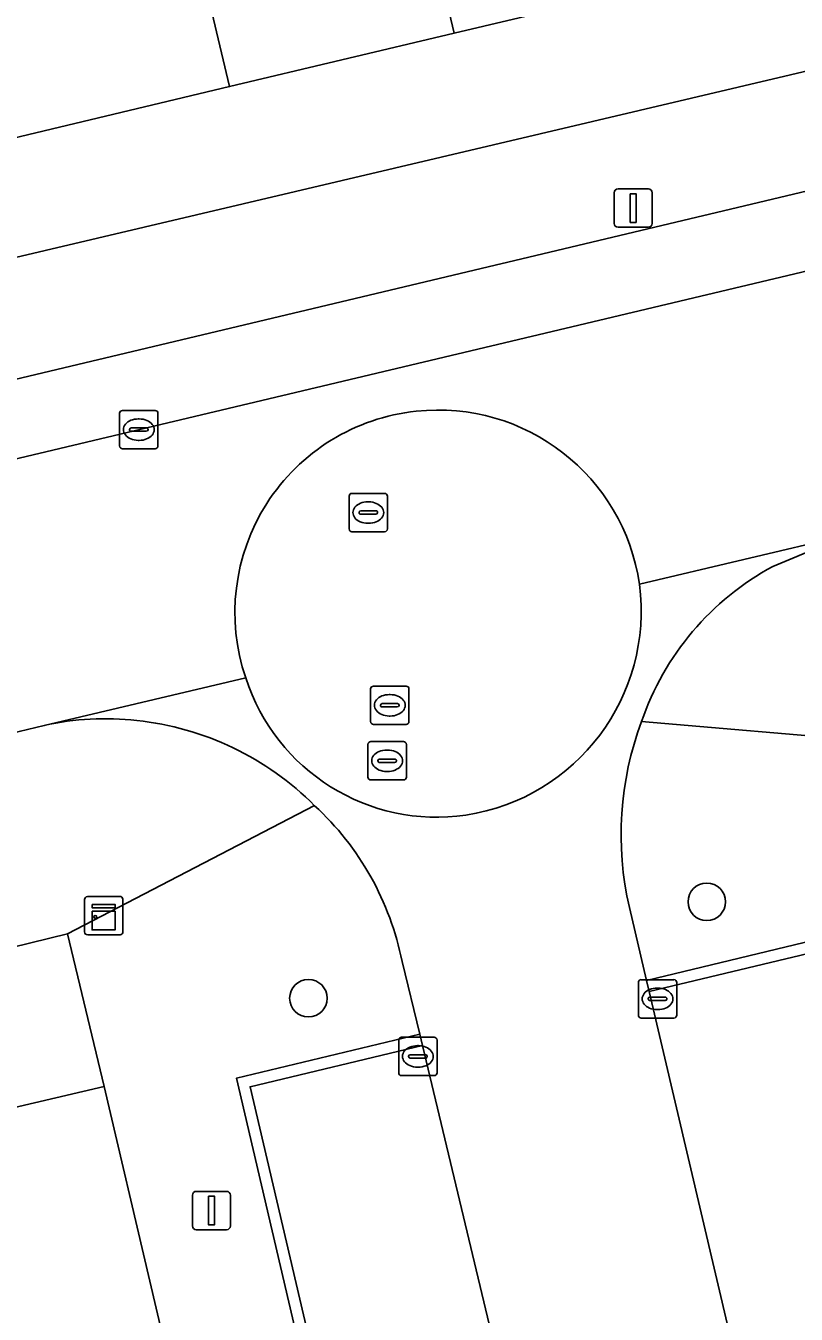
# Model space of a CAD drawing. Extents: x 158031 to 159244, y 380104 to 381214.
# Drawn here: x 158906.94 to 158927.03, y 380567.59 to 380601.19 of the extents above; entities that cross this region are included whole.
import ezdxf

# ---------------------------------------------------------------- set-up
doc = ezdxf.new("R2010")
doc.units = 0
for name, color, linetype in [('IMGEO_Boom', 7, 'Continuous'), ('IMGEO_Erf', 7, 'Continuous'), ('IMGEO_Kast', 7, 'Continuous'), ('IMGEO_Kolk', 7, 'Continuous'), ('IMGEO_Lichtmast', 7, 'Continuous'), ('IMGEO_Muur', 7, 'Continuous'), ('IMGEO_Pand', 7, 'Continuous'), ('IMGEO_Parkeervlak_open', 7, 'Continuous'), ('IMGEO_Rijbaan_lokaal_gesloten', 7, 'Continuous'), ('IMGEO_Rijbaan_lokaal_open', 7, 'Continuous'), ('IMGEO_Rioolput', 7, 'Continuous'), ('IMGEO_Voetpad_open', 7, 'Continuous')]:
    doc.layers.add(name, color=color, linetype=linetype)

msp = doc.modelspace()

# ---------------------------------------------------------------- linework, layer by layer
at = {"layer": 'IMGEO_Boom'}
for centre in [(158924.696, 380578.343), (158914.308, 380575.828)]:
    msp.add_circle(centre, 0.489, dxfattribs=at)
at = {"layer": 'IMGEO_Erf'}
msp.add_lwpolyline([(158930.681, 380600.803), (158929.97, 380603.82), (158923.966, 380602.39), (158918.11, 380600.996), (158912.254, 380599.602), (158906.397, 380598.207), (158900.541, 380596.812), (158894.542, 380595.384), (158893.824, 380598.4), (158889.651, 380597.406), (158889.676, 380597.299), (158889.375, 380597.228), (158890.726, 380591.392)], close=True, dxfattribs=at)
msp.add_lwpolyline([(158879.814, 380562.154), (158885.284, 380563.435), (158885.94, 380560.636), (158891.298, 380561.891), (158896.654, 380563.145), (158895.978, 380566.029), (158901.446, 380567.31), (158900.773, 380570.181), (158906.216, 380571.456), (158905.9, 380572.801), (158908.979, 380573.524), (158908.028, 380577.507), (158898.353, 380575.134), (158898.997, 380572.384), (158894.74, 380571.387), (158894.096, 380574.137), (158892.844, 380573.83), (158893.488, 380571.081), (158889.369, 380570.116), (158885.29, 380569.16), (158884.646, 380571.91), (158883.4, 380571.577), (158884.041, 380568.844), (158879.857, 380567.864)], dxfattribs=at)
at = {"layer": 'IMGEO_Kast'}
for p, q in [((158908.472, 380577.558), (158908.472, 380578.399)), ((158908.472, 380578.399), (158908.472, 380577.558)), ((158908.547, 380578.483), (158909.388, 380578.483)), ((158909.388, 380578.483), (158908.547, 380578.483)), ((158909.472, 380578.408), (158909.472, 380577.567)), ((158909.472, 380577.567), (158909.472, 380578.408)), ((158909.397, 380577.483), (158908.556, 380577.483)), ((158908.556, 380577.483), (158909.397, 380577.483))]:
    msp.add_line(p, q, dxfattribs=at)
for points in [[(158908.667, 380578.273), (158909.267, 380578.273), (158909.267, 380578.188), (158908.667, 380578.188), (158908.667, 380578.273)], [(158908.667, 380578.098), (158909.267, 380578.098), (158909.267, 380577.609), (158908.667, 380577.609), (158908.667, 380578.098)]]:
    msp.add_lwpolyline(points, dxfattribs=at)
msp.add_circle((158908.751, 380577.947), 0.0377, dxfattribs=at)
for centre, start, end in [((158908.55, 380578.405), 92.4484, 184.2845), ((158908.55, 380578.405), 92.4484, 184.2845), ((158909.394, 380578.405), 2.4484, 94.2845), ((158909.394, 380578.405), 2.4484, 94.2845), ((158908.55, 380577.561), 182.4484, 274.2845), ((158908.55, 380577.561), 182.4484, 274.2845), ((158909.394, 380577.561), 272.4484, 4.2845), ((158909.394, 380577.561), 272.4484, 4.2845)]:
    msp.add_arc(centre, 0.0779, start, end, dxfattribs=at)
at = {"layer": 'IMGEO_Kolk'}
for p, q in [((158909.384, 380590.23), (158909.384, 380591.082)), ((158909.459, 380591.156), (158910.311, 380591.156)), ((158910.385, 380591.082), (158910.385, 380590.23)), ((158909.643, 380590.65), (158909.643, 380590.662)), ((158909.686, 380590.699), (158910.084, 380590.699)), ((158909.872, 380590.936), (158909.897, 380590.936)), ((158910.127, 380590.662), (158910.127, 380590.65)), ((158910.081, 380590.613), (158909.683, 380590.613)), ((158909.895, 380590.376), (158909.87, 380590.376)), ((158910.311, 380590.156), (158909.459, 380590.156)), ((158922.912, 380575.386), (158922.912, 380576.238)), ((158922.987, 380576.312), (158923.839, 380576.312)), ((158923.913, 380576.238), (158923.913, 380575.386)), ((158923.4, 380576.092), (158923.425, 380576.092)), ((158923.171, 380575.806), (158923.171, 380575.818)), ((158923.609, 380575.769), (158923.211, 380575.769)), ((158923.214, 380575.855), (158923.612, 380575.855)), ((158923.423, 380575.532), (158923.398, 380575.532)), ((158923.655, 380575.818), (158923.655, 380575.806)), ((158923.839, 380575.312), (158922.987, 380575.312)), ((158916.662, 380573.885), (158916.662, 380574.737)), ((158916.737, 380574.811), (158917.589, 380574.811)), ((158917.15, 380574.591), (158917.175, 380574.591)), ((158917.663, 380574.737), (158917.663, 380573.885)), ((158916.921, 380574.305), (158916.921, 380574.317)), ((158917.359, 380574.268), (158916.961, 380574.268)), ((158916.964, 380574.354), (158917.362, 380574.354)), ((158917.405, 380574.317), (158917.405, 380574.305)), ((158917.173, 380574.031), (158917.148, 380574.031)), ((158917.589, 380573.811), (158916.737, 380573.811))]:
    msp.add_line(p, q, dxfattribs=at)
for points in [[(158909.384, 380590.23), (158909.384, 380591.082)], [(158909.459, 380591.156), (158910.311, 380591.156)], [(158910.385, 380591.082), (158910.385, 380590.23)], [(158910.311, 380590.156), (158909.459, 380590.156)], [(158922.912, 380575.386), (158922.912, 380576.238)], [(158922.987, 380576.312), (158923.839, 380576.312)], [(158923.913, 380576.238), (158923.913, 380575.386)], [(158923.839, 380575.312), (158922.987, 380575.312)], [(158916.662, 380573.885), (158916.662, 380574.737)], [(158916.737, 380574.811), (158917.589, 380574.811)], [(158917.663, 380574.737), (158917.663, 380573.885)], [(158917.589, 380573.811), (158916.737, 380573.811)]]:
    msp.add_lwpolyline(points, dxfattribs=at)
for centre, radius, start, end in [((158909.461, 380591.08), 0.0765, 91.552, 178.448), ((158909.461, 380591.08), 0.0765, 91.552, 178.448), ((158910.309, 380591.08), 0.0765, 1.552, 88.448), ((158910.309, 380591.08), 0.0765, 1.552, 88.448), ((158909.683, 380590.659), 0.0403, 85.8775, 175.7526), ((158909.68, 380590.649), 0.0366, 178.938, 274.7102), ((158910.084, 380590.656), 0.043, 264.8664, 352.4533), ((158910.088, 380590.661), 0.0386, 1.7309, 96.639), ((158909.461, 380590.232), 0.0765, 181.552, 268.448), ((158909.461, 380590.232), 0.0765, 181.552, 268.448), ((158910.309, 380590.232), 0.0765, 271.552, 358.448), ((158910.309, 380590.232), 0.0765, 271.552, 358.448), ((158922.989, 380576.236), 0.0765, 91.552, 178.448), ((158922.989, 380576.236), 0.0765, 91.552, 178.448), ((158923.837, 380576.236), 0.0765, 1.552, 88.448), ((158923.837, 380576.236), 0.0765, 1.552, 88.448), ((158923.211, 380575.815), 0.0403, 85.8775, 175.7526), ((158923.208, 380575.805), 0.0366, 178.938, 274.7102), ((158923.612, 380575.812), 0.043, 264.8664, 352.4533), ((158923.616, 380575.817), 0.0386, 1.7309, 96.639), ((158922.989, 380575.388), 0.0765, 181.552, 268.448), ((158922.989, 380575.388), 0.0765, 181.552, 268.448), ((158923.837, 380575.388), 0.0765, 271.552, 358.448), ((158923.837, 380575.388), 0.0765, 271.552, 358.448), ((158916.739, 380574.735), 0.0765, 91.552, 178.448), ((158916.739, 380574.735), 0.0765, 91.552, 178.448), ((158917.587, 380574.735), 0.0765, 1.552, 88.448), ((158917.587, 380574.735), 0.0765, 1.552, 88.448), ((158916.961, 380574.314), 0.0403, 85.8775, 175.7526), ((158916.958, 380574.304), 0.0366, 178.938, 274.7102), ((158917.362, 380574.311), 0.043, 264.8664, 352.4533), ((158917.366, 380574.316), 0.0386, 1.7309, 96.639), ((158916.739, 380573.887), 0.0765, 181.552, 268.448), ((158916.739, 380573.887), 0.0765, 181.552, 268.448), ((158917.587, 380573.887), 0.0765, 271.552, 358.448), ((158917.587, 380573.887), 0.0765, 271.552, 358.448)]:
    msp.add_arc(centre, radius, start, end, dxfattribs=at)
for centre, major_axis, ratio, start_param, end_param in [((158909.871, 380590.656), (-0.387, 0.002), 0.722429, 4.712389, 7.853982), ((158909.896, 380590.656), (-0.39, 0.002), 0.717154, 1.570796, 4.712389), ((158923.399, 380575.812), (-0.387, 0.002), 0.722429, 4.712389, 7.853982), ((158923.424, 380575.812), (-0.39, 0.002), 0.717154, 1.570796, 4.712389), ((158917.149, 380574.311), (-0.387, 0.002), 0.722429, 4.712389, 7.853982), ((158917.174, 380574.311), (-0.39, 0.002), 0.717154, 1.570796, 4.712389)]:
    msp.add_ellipse(centre, major_axis=major_axis, ratio=ratio, start_param=start_param, end_param=end_param, dxfattribs=at)
at = {"layer": 'IMGEO_Lichtmast'}
for p, q in [((158922.282, 380596.035), (158922.282, 380596.835)), ((158922.282, 380596.835), (158922.282, 380596.035)), ((158922.382, 380596.935), (158923.172, 380596.935)), ((158923.172, 380596.935), (158922.382, 380596.935)), ((158923.272, 380596.835), (158923.272, 380596.035)), ((158923.272, 380596.035), (158923.272, 380596.835)), ((158923.172, 380595.935), (158922.382, 380595.935)), ((158922.382, 380595.935), (158923.172, 380595.935)), ((158911.285, 380569.892), (158911.285, 380570.692)), ((158911.285, 380570.692), (158911.285, 380569.892)), ((158911.385, 380570.792), (158912.175, 380570.792)), ((158912.175, 380570.792), (158911.385, 380570.792)), ((158912.275, 380570.692), (158912.275, 380569.892)), ((158912.275, 380569.892), (158912.275, 380570.692)), ((158912.175, 380569.792), (158911.385, 380569.792)), ((158911.385, 380569.792), (158912.175, 380569.792))]:
    msp.add_line(p, q, dxfattribs=at)
for points in [[(158922.702, 380596.81), (158922.852, 380596.81), (158922.852, 380596.06), (158922.702, 380596.06), (158922.702, 380596.81)], [(158911.705, 380570.667), (158911.855, 380570.667), (158911.855, 380569.917), (158911.705, 380569.917), (158911.705, 380570.667)]]:
    msp.add_lwpolyline(points, dxfattribs=at)
for centre, start, end in [((158922.382, 380596.835), 90, 180), ((158922.382, 380596.835), 90, 180), ((158923.172, 380596.835), 0, 90), ((158923.172, 380596.835), 360, 90), ((158922.382, 380596.035), 180, 270), ((158922.382, 380596.035), 180, 270), ((158923.172, 380596.035), 270, 0), ((158923.172, 380596.035), 270, 0), ((158911.385, 380570.692), 90, 180), ((158911.385, 380570.692), 90, 180), ((158912.175, 380570.692), 0, 90), ((158912.175, 380570.692), 360, 90), ((158911.385, 380569.892), 180, 270), ((158911.385, 380569.892), 180, 270), ((158912.175, 380569.892), 270, 0), ((158912.175, 380569.892), 270, 0)]:
    msp.add_arc(centre, 0.1, start, end, dxfattribs=at)
at = {"layer": 'IMGEO_Muur'}
for points in [[(158932.954, 380556.187), (158927.96, 380577.456), (158923.12, 380576.294), (158923.19, 380576.002), (158927.737, 380577.094), (158932.593, 380556.411), (158928.042, 380555.359), (158928.109, 380555.067)], [(158922.221, 380553.959), (158917.62, 380552.857), (158912.789, 380573.52), (158917.281, 380574.595), (158917.211, 380574.887), (158912.429, 380573.742), (158917.397, 380552.495), (158922.291, 380553.668)]]:
    msp.add_lwpolyline(points, close=True, dxfattribs=at)
at = {"layer": 'IMGEO_Pand'}
for points in [[(158916.023, 380609.764), (158918.11, 380600.996), (158923.966, 380602.39), (158920.723, 380616.014), (158918.874, 380615.574), (158920.03, 380610.718)], [(158918.11, 380600.996), (158916.023, 380609.764), (158911.882, 380608.778), (158910.727, 380613.625), (158909.013, 380613.217), (158912.254, 380599.602)], [(158906.397, 380598.207), (158912.254, 380599.602), (158909.013, 380613.217), (158907.112, 380612.764), (158908.254, 380607.968), (158904.298, 380607.026)], [(158901.446, 380567.31), (158902.133, 380564.377), (158905.204, 380565.097), (158905.909, 380562.085), (158911.308, 380563.353), (158911.362, 380563.372), (158908.979, 380573.524), (158905.9, 380572.801), (158906.216, 380571.456), (158900.773, 380570.181)]]:
    msp.add_lwpolyline(points, close=True, dxfattribs=at)
at = {"layer": 'IMGEO_Parkeervlak_open'}
msp.add_lwpolyline([(158851.553, 380576.939), (158864.508, 380579.993), (158876.373, 380582.763), (158889.141, 380585.743), (158893.045, 380586.654), (158933.324, 380596.223), (158956.809, 380601.82), (158956.312, 380603.784), (158936.256, 380599.01), (158932.578, 380598.135), (158895.583, 380589.33), (158891.886, 380588.45), (158875.128, 380584.578), (158869.583, 380583.26), (158865.989, 380582.405), (158863.919, 380581.913), (158860.326, 380581.059), (158854.491, 380579.672)], dxfattribs=at)
for points in [[(158928.042, 380555.359), (158932.593, 380556.411), (158927.737, 380577.094), (158923.19, 380576.002)], [(158917.281, 380574.595), (158912.789, 380573.52), (158917.62, 380552.857), (158922.221, 380553.959)]]:
    msp.add_lwpolyline(points, close=True, dxfattribs=at)
at = {"layer": 'IMGEO_Rijbaan_lokaal_gesloten'}
for points in [[(158999.117, 380604.815), (158997.312, 380611.42), (158994.286, 380610.681), (158964.208, 380603.569), (158956.809, 380601.82), (158933.324, 380596.223), (158893.045, 380586.654), (158889.141, 380585.743), (158876.373, 380582.763), (158864.508, 380579.993), (158851.553, 380576.939), (158851.369, 380576.896), (158850.382, 380576.701), (158852.111, 380569.924), (158853.96, 380570.297), (158870.549, 380574.194), (158905.292, 380582.437), (158906.769, 380582.786), (158907.421, 380582.94), (158912.673, 380584.186)], [(158922.941, 380586.622), (158928.387, 380587.915), (158934.089, 380589.338), (158958.59, 380595.188), (158972.222, 380598.401), (158999.117, 380604.815)]]:
    msp.add_lwpolyline(points, dxfattribs=at)
for centre, radius, start, end in [((158917.67, 380585.886), 5.279, 95.986, 198.7872), ((158917.694, 380585.866), 5.301, 8.1958, 96.2193)]:
    msp.add_arc(centre, radius, start, end, dxfattribs=at)
at = {"layer": 'IMGEO_Rijbaan_lokaal_open'}
for points in [[(158926.421, 380587.089), (158927.73, 380587.639), (158928.387, 380587.915), (158922.941, 380586.622)], [(158912.673, 380584.186), (158907.421, 380582.94)], [(158916.752, 380576.785), (158917.211, 380574.887), (158917.281, 380574.595), (158922.221, 380553.959), (158922.291, 380553.668), (158927.337, 380532.423), (158933.156, 380533.858), (158928.109, 380555.067), (158928.042, 380555.359), (158923.19, 380576.002), (158923.12, 380576.294), (158922.678, 380578.197)]]:
    msp.add_lwpolyline(points, dxfattribs=at)
for centre, radius, start, end in [((158917.67, 380585.886), 5.279, 95.986, 198.7872), ((158917.694, 380585.866), 5.301, 8.1958, 96.2193), ((158929.88, 380580.685), 7.278, 118.3762, 161.1079), ((158917.597, 380585.93), 5.389, 278.7351, 7.3821), ((158917.597, 380585.93), 5.389, 278.7351, 7.3821), ((158917.659, 380585.784), 5.235, 197.7665, 278.3053), ((158917.659, 380585.784), 5.235, 197.7665, 278.3053), ((158909.005, 380576.036), 7.083, 83.2963, 102.9238), ((158909.014, 380575.407), 7.707, 44.9249, 83.908), ((158930.9, 380580.094), 8.438, 159.5473, 192.9894), ((158909.348, 380575.303), 7.55, 11.3188, 47.2775)]:
    msp.add_arc(centre, radius, start, end, dxfattribs=at)
at = {"layer": 'IMGEO_Rioolput'}
for p, q in [((158915.444, 380588.993), (158916.296, 380588.993)), ((158915.369, 380588.067), (158915.369, 380588.919)), ((158915.857, 380588.773), (158915.882, 380588.773)), ((158916.37, 380588.919), (158916.37, 380588.067)), ((158915.628, 380588.487), (158915.628, 380588.499)), ((158916.066, 380588.45), (158915.668, 380588.45)), ((158915.671, 380588.536), (158916.069, 380588.536)), ((158916.112, 380588.499), (158916.112, 380588.487)), ((158916.296, 380587.993), (158915.444, 380587.993)), ((158915.88, 380588.213), (158915.855, 380588.213)), ((158916.004, 380583.967), (158916.856, 380583.967)), ((158915.929, 380583.041), (158915.929, 380583.893)), ((158916.417, 380583.747), (158916.442, 380583.747)), ((158916.93, 380583.893), (158916.93, 380583.041)), ((158916.188, 380583.461), (158916.188, 380583.473)), ((158916.626, 380583.424), (158916.228, 380583.424)), ((158916.231, 380583.51), (158916.629, 380583.51)), ((158916.672, 380583.473), (158916.672, 380583.461)), ((158916.856, 380582.967), (158916.004, 380582.967)), ((158916.44, 380583.187), (158916.415, 380583.187)), ((158915.861, 380581.595), (158915.861, 380582.447)), ((158915.936, 380582.521), (158916.788, 380582.521)), ((158916.349, 380582.301), (158916.374, 380582.301)), ((158916.862, 380582.447), (158916.862, 380581.595)), ((158916.12, 380582.015), (158916.12, 380582.027)), ((158916.558, 380581.978), (158916.16, 380581.978)), ((158916.163, 380582.064), (158916.561, 380582.064)), ((158916.604, 380582.027), (158916.604, 380582.015)), ((158916.372, 380581.741), (158916.347, 380581.741)), ((158916.788, 380581.521), (158915.936, 380581.521))]:
    msp.add_line(p, q, dxfattribs=at)
for points in [[(158915.444, 380588.993), (158916.296, 380588.993)], [(158915.369, 380588.067), (158915.369, 380588.919)], [(158916.37, 380588.919), (158916.37, 380588.067)], [(158916.296, 380587.993), (158915.444, 380587.993)], [(158916.004, 380583.967), (158916.856, 380583.967)], [(158915.929, 380583.041), (158915.929, 380583.893)], [(158916.93, 380583.893), (158916.93, 380583.041)], [(158916.856, 380582.967), (158916.004, 380582.967)], [(158915.861, 380581.595), (158915.861, 380582.447)], [(158915.936, 380582.521), (158916.788, 380582.521)], [(158916.862, 380582.447), (158916.862, 380581.595)], [(158916.788, 380581.521), (158915.936, 380581.521)]]:
    msp.add_lwpolyline(points, dxfattribs=at)
for centre, radius, start, end in [((158915.446, 380588.917), 0.0765, 91.552, 178.448), ((158915.446, 380588.917), 0.0765, 91.552, 178.448), ((158916.294, 380588.917), 0.0765, 1.552, 88.448), ((158916.294, 380588.917), 0.0765, 1.552, 88.448), ((158915.668, 380588.496), 0.0403, 85.8775, 175.7526), ((158915.665, 380588.486), 0.0366, 178.938, 274.7102), ((158916.069, 380588.493), 0.043, 264.8664, 352.4533), ((158916.073, 380588.498), 0.0386, 1.7309, 96.639), ((158915.446, 380588.069), 0.0765, 181.552, 268.448), ((158915.446, 380588.069), 0.0765, 181.552, 268.448), ((158916.294, 380588.069), 0.0765, 271.552, 358.448), ((158916.294, 380588.069), 0.0765, 271.552, 358.448), ((158916.006, 380583.891), 0.0765, 91.552, 178.448), ((158916.006, 380583.891), 0.0765, 91.552, 178.448), ((158916.854, 380583.891), 0.0765, 1.552, 88.448), ((158916.854, 380583.891), 0.0765, 1.552, 88.448), ((158916.228, 380583.47), 0.0403, 85.8775, 175.7526), ((158916.225, 380583.46), 0.0366, 178.938, 274.7102), ((158916.629, 380583.467), 0.043, 264.8664, 352.4533), ((158916.633, 380583.472), 0.0386, 1.7309, 96.639), ((158916.006, 380583.043), 0.0765, 181.552, 268.448), ((158916.006, 380583.043), 0.0765, 181.552, 268.448), ((158916.854, 380583.043), 0.0765, 271.552, 358.448), ((158916.854, 380583.043), 0.0765, 271.552, 358.448), ((158915.938, 380582.445), 0.0765, 91.552, 178.448), ((158915.938, 380582.445), 0.0765, 91.552, 178.448), ((158916.786, 380582.445), 0.0765, 1.552, 88.448), ((158916.786, 380582.445), 0.0765, 1.552, 88.448), ((158916.16, 380582.024), 0.0403, 85.8775, 175.7526), ((158916.157, 380582.014), 0.0366, 178.938, 274.7102), ((158916.561, 380582.021), 0.043, 264.8664, 352.4533), ((158916.565, 380582.026), 0.0386, 1.7309, 96.639), ((158915.938, 380581.597), 0.0765, 181.552, 268.448), ((158915.938, 380581.597), 0.0765, 181.552, 268.448), ((158916.786, 380581.597), 0.0765, 271.552, 358.448), ((158916.786, 380581.597), 0.0765, 271.552, 358.448)]:
    msp.add_arc(centre, radius, start, end, dxfattribs=at)
for centre, major_axis, ratio, start_param, end_param in [((158915.856, 380588.493), (-0.387, 0.002), 0.722429, 4.712389, 7.853982), ((158915.881, 380588.493), (-0.39, 0.002), 0.717154, 1.570796, 4.712389), ((158916.416, 380583.467), (-0.387, 0.002), 0.722429, 4.712389, 7.853982), ((158916.441, 380583.467), (-0.39, 0.002), 0.717154, 1.570796, 4.712389), ((158916.348, 380582.021), (-0.387, 0.002), 0.722429, 4.712389, 7.853982), ((158916.373, 380582.021), (-0.39, 0.002), 0.717154, 1.570796, 4.712389)]:
    msp.add_ellipse(centre, major_axis=major_axis, ratio=ratio, start_param=start_param, end_param=end_param, dxfattribs=at)
at = {"layer": 'IMGEO_Voetpad_open'}
for points in [[(159001.216, 380617.555), (159000, 380617.268), (158962.653, 380608.457), (158959.363, 380607.684), (158955.966, 380606.927), (158952.007, 380605.964), (158935.019, 380601.833), (158932.119, 380601.143), (158931.662, 380601.034), (158930.681, 380600.803), (158890.726, 380591.392), (158887.35, 380590.625), (158864.93, 380585.295), (158863.54, 380584.965), (158860.664, 380584.282), (158852.79, 380582.412), (158849.158, 380581.55), (158850.382, 380576.701), (158851.369, 380576.896), (158851.553, 380576.939)], [(158854.491, 380579.672), (158860.326, 380581.059), (158863.919, 380581.913), (158865.989, 380582.405), (158869.583, 380583.26), (158875.128, 380584.578), (158891.886, 380588.45), (158895.583, 380589.33), (158932.578, 380598.135)], [(158922.994, 380583.042), (158928.875, 380582.538), (158938.729, 380584.911), (158942.947, 380585.903), (158944.106, 380586.188), (158948.231, 380587.159), (158952.39, 380588.137), (158953.588, 380588.396), (158957.853, 380589.399), (158967.665, 380591.69), (158970.411, 380592.351), (158973.574, 380593.09), (158983.249, 380595.352)], [(158927.73, 380587.639), (158926.421, 380587.089)], [(158907.421, 380582.94), (158906.769, 380582.786), (158905.292, 380582.437)], [(158946.333, 380499.334), (158946.079, 380500.545), (158943.331, 380499.882), (158942.333, 380504.122), (158941.127, 380509.357), (158939.008, 380518.196), (158937.769, 380523.333), (158936.774, 380527.557), (158936.496, 380528.775), (158935.52, 380532.902), (158934.545, 380537.029), (158934.257, 380538.231), (158933.257, 380542.459), (158930.962, 380552.18), (158933.703, 380552.822), (158933.687, 380552.901), (158935.787, 380553.4), (158935.017, 380556.675), (158932.272, 380568.344), (158932.208, 380568.328), (158929.786, 380578.483), (158928.875, 380582.538), (158922.994, 380583.042)], [(158914.471, 380580.85), (158908.028, 380577.507), (158908.979, 380573.524), (158911.362, 380563.372), (158911.308, 380563.353), (158914.062, 380551.644), (158914.831, 380548.377), (158915.633, 380548.559), (158918.381, 380549.198), (158919.356, 380544.957), (158919.652, 380543.746), (158921.033, 380544.064), (158922.031, 380539.837), (158923.23, 380534.648)], [(158908.028, 380577.507), (158914.471, 380580.85)], [(158922.678, 380578.197), (158923.12, 380576.294), (158927.96, 380577.456), (158932.954, 380556.187), (158928.109, 380555.067), (158933.156, 380533.858), (158934.264, 380529.122), (158941.908, 380497.067)], [(158836.79, 380567.428), (158838.3, 380560.996), (158840.887, 380561.584), (158845.046, 380562.558), (158846.311, 380562.85), (158849.11, 380563.506), (158850.403, 380563.809), (158854.518, 380564.773), (158855.681, 380565.071), (158859.982, 380566.079), (158879.216, 380570.597), (158883.4, 380571.577), (158884.646, 380571.91), (158888.724, 380572.865), (158892.844, 380573.83), (158894.096, 380574.137), (158898.353, 380575.134), (158908.028, 380577.507)], [(158922.291, 380553.668), (158917.397, 380552.495), (158912.429, 380573.742), (158917.211, 380574.887), (158916.752, 380576.785)]]:
    msp.add_lwpolyline(points, dxfattribs=at)
for centre, radius, start, end in [((158929.88, 380580.685), 7.278, 118.3762, 161.1079), ((158909.005, 380576.036), 7.083, 83.2963, 102.9238), ((158909.014, 380575.407), 7.707, 44.9249, 83.908), ((158930.9, 380580.094), 8.438, 159.5473, 192.9894), ((158909.348, 380575.303), 7.55, 11.3188, 47.2775)]:
    msp.add_arc(centre, radius, start, end, dxfattribs=at)

doc.saveas('drawing.dxf')
